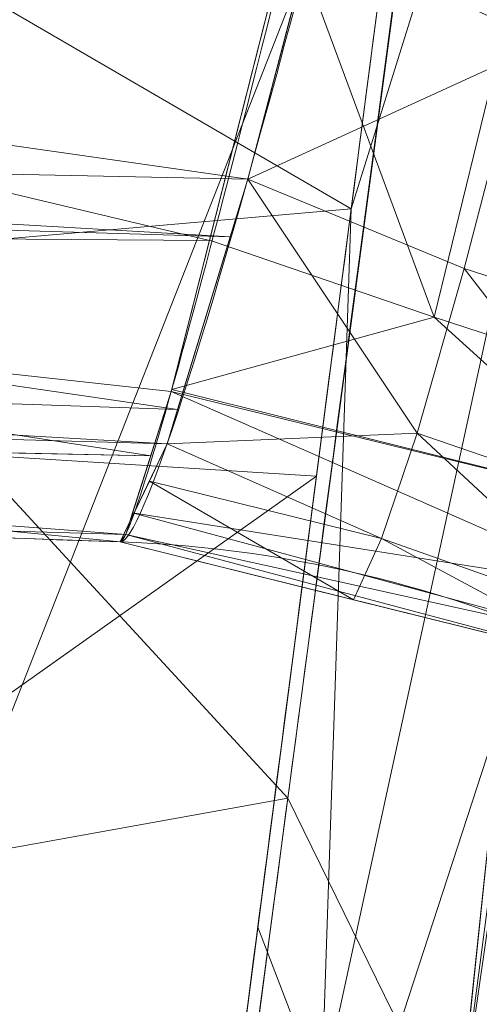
# Model space of a CAD drawing. Header units: millimetres. Extents: x -72 to 72, y -145 to 145.
# Tile 323 of 522: x -53.532 to -53.42, y 28.679 to 28.918. Entities that reach past the tile are written whole.
import ezdxf

# ---------------------------------------------------------------- set-up
doc = ezdxf.new("R2010")
doc.units = ezdxf.units.MM
doc.layers.add('1', color=7, linetype='CONTINUOUS')

msp = doc.modelspace()

# ---------------------------------------------------------------- linework, layer by layer
at = {"layer": '1', "color": 163, "linetype": 'Continuous', "lineweight": 13}
msp.add_line((-53.5072786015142, 28.7909141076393, -24.7140438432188), (-53.5072786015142, 28.7909141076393, -23.6045386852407), dxfattribs=at)
at = {"layer": '1', "color": 163, "linetype": 'Continuous', "lineweight": 13, "extrusion": (0, 0, -1)}
for centre, radius in [((0, 2.781752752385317e-14, 144.004626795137), 61.0180546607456), ((-5.6843418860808e-14, -1.73472347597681e-14, 147), 60.9142135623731), ((3.46944695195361e-15, 0, 145), 60), ((-5.6843418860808e-14, -1.73472347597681e-14, 146), 59.50000000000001), ((0, -8.448341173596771e-14, 124.369789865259), 56.3952855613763)]:
    msp.add_circle(centre, radius, dxfattribs=at)
at = {"layer": '1', "color": 163, "linetype": 'Continuous', "lineweight": 13}
for centre, radius in [((0, -2.03130073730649e-13, -145), 60.4433756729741), ((5.6843418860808e-14, -1.73472347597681e-14, -146.707106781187), 60.20710678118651), ((-3.46944695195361e-15, 0, -146), 60)]:
    msp.add_circle(centre, radius, dxfattribs=at)
for centre, radius, start, end in [((0, 1.973953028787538e-14, -142.505083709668), 63.56377365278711, 137.7213100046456, 170.3791450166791), ((-53.5177484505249, 28.4910968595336, -23.6045386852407), 0.3, 352.4426084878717, 88.0000000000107)]:
    msp.add_arc(centre, radius, start, end, dxfattribs=at)
at = {"layer": '1', "color": 163, "linetype": 'Continuous', "lineweight": 13, "extrusion": (0.127564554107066, 0.9615056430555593, 0.2433807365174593)}
msp.add_arc((56.79999999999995, -27.6008281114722, 15.40776409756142), 0.3, 180.0000000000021, 269.8329302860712, dxfattribs=at)
at = {"layer": '1', "color": 163, "linetype": 'Continuous', "lineweight": 13, "extrusion": (0, 0, -1)}
msp.add_arc((53.5177484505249, 28.4910968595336, 24.7140438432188), 0.3, 91.99999999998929, 187.5573915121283, dxfattribs=at)
at = {"layer": '1', "color": 163, "linetype": 'Continuous', "lineweight": 13}
for points, knots in [([(-55.85494532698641, 7.407445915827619, -13.2875975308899), (-55.82645239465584, 7.577320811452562, -13.23982112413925), (-55.76853522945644, 7.914895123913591, -13.13734433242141), (-55.64919850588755, 8.582914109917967, -12.91186899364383), (-55.43158160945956, 9.73691020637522, -12.47956651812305), (-55.0952656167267, 11.35428247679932, -11.79577721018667), (-54.64820188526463, 13.26387914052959, -10.92701186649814), (-54.15583694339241, 15.14866931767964, -10.02887431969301), (-53.61637115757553, 17.01449440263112, -9.11850107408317), (-53.0291365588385, 18.86358245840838, -8.203502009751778), (-52.39393467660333, 20.6976801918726, -7.290371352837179), (-51.71058913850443, 22.51872319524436, -6.385963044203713), (-50.97868889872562, 24.32680502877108, -5.493489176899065), (-49.93588671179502, 26.71750527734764, -4.319836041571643), (-48.50419212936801, 29.66625267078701, -2.890872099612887), (-46.57228500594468, 33.13358202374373, -1.257850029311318), (-45.13440071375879, 35.38883449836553, -0.2420193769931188), (-44.37604523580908, 36.50001129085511, 0.2429181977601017)], [0, 0, 0, 0, 0.015625, 0.03125, 0.0625, 0.125, 0.1875, 0.25, 0.3125, 0.375, 0.4375, 0.5, 0.5625, 0.625, 0.75, 0.875, 1, 1, 1, 1]), ([(-51.58127695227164, 36.49990215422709, -45.0071558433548), (-51.65224214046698, 36.23769391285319, -44.85745444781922), (-51.78977976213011, 35.70877376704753, -44.56353588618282), (-51.98289880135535, 34.89774026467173, -44.15051885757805), (-52.16287884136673, 34.06315945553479, -43.77743846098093), (-52.30135949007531, 33.34414071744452, -43.5213565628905), (-52.40472141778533, 32.75228106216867, -43.36462872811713), (-52.50018652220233, 32.16552045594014, -43.24975382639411), (-52.56697151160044, 31.70606232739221, -43.20912748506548), (-52.60982591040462, 31.38292883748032, -43.20913215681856), (-52.65268196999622, 31.06006398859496, -43.20861829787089), (-52.73428464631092, 30.44508124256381, -43.20782639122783), (-52.97700965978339, 28.61550141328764, -43.20576442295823), (-53.34420262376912, 25.84807621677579, -43.20233151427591), (-53.83377524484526, 22.15817348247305, -43.19787737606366), (-54.32334780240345, 18.46827087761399, -43.19342353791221), (-54.81292852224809, 14.77836909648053, -43.18891410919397), (-55.22086834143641, 11.70344482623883, -43.18545810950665), (-55.54732604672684, 9.243520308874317, -43.18196879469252), (-55.71051244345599, 8.013551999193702, -43.18051480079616), (-55.79205085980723, 7.398560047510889, -43.1801628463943)], [0, 0, 0, 0, 0.03125, 0.0625, 0.09375, 0.125, 0.140625, 0.15625, 0.1859375, 0.1875, 0.1890625, 0.21875, 0.25, 0.375, 0.5, 0.625, 0.75, 0.875, 0.9375, 1, 1, 1, 1]), ([(-56.49999999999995, 3.39911794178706e-11, 18.8148207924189), (-56.50000000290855, 0.8525320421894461, 18.81481937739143), (-56.43968527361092, 2.557543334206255, 18.79918655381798), (-56.08015889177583, 5.949738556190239, 18.7092512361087), (-55.18827118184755, 10.12382623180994, 18.49386785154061), (-53.45218122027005, 14.92966666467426, 18.08973159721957), (-51.11647556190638, 19.46227931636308, 17.55492511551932), (-48.25430524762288, 23.65957467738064, 16.89615347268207), (-44.94082940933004, 27.49541794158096, 16.14451985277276), (-41.24777732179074, 30.94825394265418, 15.33190842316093), (-38.57396060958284, 32.99249378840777, 14.75638544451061), (-37.19420519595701, 33.94961235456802, 14.4620287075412)], [0, 0, 0, 0, 0.0625, 0.125, 0.25, 0.375, 0.5, 0.625, 0.75, 0.875, 1, 1, 1, 1]), ([(-53.8505784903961, 29.20403469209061, -24.97916323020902), (-53.80995407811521, 29.50785784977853, -24.8715847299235), (-53.74809047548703, 29.97049541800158, -24.73843407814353), (-53.66331848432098, 30.60436852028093, -24.63343059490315), (-53.59818648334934, 31.09133502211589, -24.59719485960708), (-53.54420424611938, 31.49489039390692, -24.60509150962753), (-53.50127615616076, 31.81528964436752, -24.64643646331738), (-53.46926851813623, 32.05377827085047, -24.70326165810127), (-53.4388952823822, 32.2793032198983, -24.79888358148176), (-53.41246607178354, 32.47424331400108, -24.95192753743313), (-53.39891916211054, 32.57330555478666, -25.13228562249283), (-53.39432775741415, 32.60644324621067, -25.29281761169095), (-53.39343826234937, 32.61231597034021, -25.41668317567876), (-53.39537684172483, 32.59718286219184, -25.53719245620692), (-53.40290931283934, 32.54048528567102, -25.69146767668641), (-53.42076800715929, 32.40703563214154, -25.84957558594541), (-53.44907552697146, 32.1939860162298, -25.97428742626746), (-53.50742674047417, 31.75133855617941, -26.19271582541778), (-53.57713897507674, 31.2227548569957, -26.42342787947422), (-53.65695784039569, 30.61683202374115, -26.68376272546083), (-53.7160217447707, 30.1683458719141, -26.89301384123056), (-53.77415743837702, 29.72676815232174, -27.11723933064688), (-53.82107224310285, 29.3701740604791, -27.32282415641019), (-53.85716346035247, 29.09560809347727, -27.50338833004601), (-53.883291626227, 28.89660614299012, -27.64969029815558), (-53.90793710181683, 28.70853319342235, -27.81379384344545), (-53.93738282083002, 28.48335023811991, -28.0677781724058), (-53.96469487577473, 28.27385675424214, -28.43030750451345), (-53.98269879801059, 28.13451802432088, -28.92095779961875), (-53.9874595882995, 28.09548801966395, -29.42773065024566), (-53.98350580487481, 28.12283504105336, -29.84422734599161), (-53.97497156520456, 28.18536012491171, -30.17315702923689), (-53.96211849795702, 28.28059141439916, -30.50006231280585), (-53.93828399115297, 28.45849256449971, -30.87962728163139), (-53.89656161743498, 28.77133550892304, -31.28247585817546), (-53.82790191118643, 29.28681685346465, -31.71700685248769), (-53.74741965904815, 29.89114129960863, -32.00664919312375), (-53.66144889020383, 30.53652825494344, -32.18450179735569), (-53.57485665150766, 31.1863429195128, -32.29698683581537), (-53.50878543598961, 31.68198040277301, -32.32390192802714), (-53.4644445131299, 32.01455512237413, -32.32390952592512)], [0, 0, 0, 0, 0.0625, 0.09375, 0.125, 0.15625, 0.171875, 0.1875, 0.203125, 0.21875, 0.234375, 0.2421875, 0.25, 0.2578125, 0.265625, 0.28125, 0.296875, 0.3125, 0.375, 0.40625, 0.4375, 0.46875, 0.5, 0.515625, 0.53125, 0.546875, 0.5625, 0.59375, 0.625, 0.65625, 0.6875, 0.703125, 0.71875, 0.75, 0.78125, 0.8125, 0.875, 0.90625, 0.9375, 1, 1, 1, 1]), ([(-53.0396221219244, 32.01462385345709, -32.33874449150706), (-53.08345532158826, 31.68104114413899, -32.33875929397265), (-53.14876363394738, 31.18376002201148, -32.31176600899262), (-53.23433331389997, 30.53134963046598, -32.19869059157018), (-53.3192766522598, 29.88301145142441, -32.01972354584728), (-53.39870631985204, 29.27544877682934, -31.72796486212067), (-53.46621460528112, 28.75704765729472, -31.28957931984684), (-53.50702970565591, 28.44250079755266, -30.88272340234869), (-53.53005307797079, 28.26417107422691, -30.4996560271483), (-53.54224353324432, 28.16906979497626, -30.17013006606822), (-53.55011080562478, 28.10693565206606, -29.83889636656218), (-53.55324655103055, 28.08025905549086, -29.41994612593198), (-53.54745137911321, 28.12079892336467, -28.91003871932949), (-53.5283040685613, 28.26323419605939, -28.41566266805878), (-53.50001741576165, 28.47640185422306, -28.05092192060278), (-53.46976401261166, 28.70524296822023, -27.79559202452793), (-53.436178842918, 28.95875719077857, -27.57672163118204), (-53.39070645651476, 29.3004060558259, -27.34538198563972), (-53.3334507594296, 29.72991549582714, -27.09813812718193), (-53.27434759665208, 30.1728843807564, -26.87372235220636), (-53.21432851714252, 30.62254379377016, -26.66432132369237), (-53.1535026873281, 31.07809105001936, -26.46893661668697), (-53.09283823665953, 31.53144334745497, -26.27118660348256), (-53.04270695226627, 31.90589260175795, -26.09958182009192), (-53.00813902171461, 32.16392908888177, -25.97150896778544), (-52.98889901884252, 32.30567645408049, -25.89050316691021), (-52.97111084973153, 32.43431817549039, -25.79586039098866), (-52.95698484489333, 32.53490611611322, -25.66982252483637), (-52.94978618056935, 32.58546727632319, -25.51797548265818), (-52.94810404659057, 32.59684630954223, -25.4002737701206), (-52.94907538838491, 32.58891226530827, -25.27849673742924), (-52.95394312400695, 32.55245847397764, -25.12230271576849), (-52.96787871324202, 32.45086150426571, -24.94990069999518), (-52.99436227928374, 32.2565399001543, -24.80443762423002), (-53.02450453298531, 32.03239695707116, -24.71299796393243), (-53.05620034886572, 31.79494048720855, -24.65886809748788), (-53.09860706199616, 31.47594312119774, -24.61969240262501), (-53.15199332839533, 31.07278241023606, -24.61340375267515), (-53.2163161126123, 30.5869836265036, -24.65141034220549), (-53.29999519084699, 29.9544691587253, -24.75843714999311), (-53.36104741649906, 29.49253854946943, -24.89285215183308), (-53.40113131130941, 29.1890975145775, -25.0012334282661)], [0, 0, 0, 0, 0.0625, 0.09375, 0.125, 0.1875, 0.21875, 0.25, 0.28125, 0.296875, 0.3125, 0.34375, 0.375, 0.40625, 0.4375, 0.453125, 0.46875, 0.5, 0.53125, 0.5625, 0.59375, 0.625, 0.65625, 0.6875, 0.703125, 0.7109375, 0.71875, 0.734375, 0.7421875, 0.75, 0.7578125, 0.765625, 0.78125, 0.796875, 0.8125, 0.828125, 0.84375, 0.875, 0.90625, 0.9375, 1, 1, 1, 1]), ([(-43.49406425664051, 28.81303012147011, 9.620447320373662), (-43.92214782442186, 28.40250452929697, 9.251298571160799), (-44.7540545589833, 27.5747907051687, 8.492518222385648), (-46.32434367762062, 25.89357736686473, 6.90503926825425), (-48.117922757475, 23.74553324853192, 4.81046271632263), (-49.69540610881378, 21.54280172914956, 2.602856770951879), (-50.8308838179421, 19.75379474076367, 0.7804311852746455), (-51.61966501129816, 18.40078680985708, -0.6126529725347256), (-52.34854273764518, 17.03388603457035, -2.024556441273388), (-53.01897271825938, 15.65156862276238, -3.450374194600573), (-53.59199337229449, 14.34417674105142, -4.800790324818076), (-53.96342189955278, 13.40864849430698, -5.769931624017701), (-54.17204035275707, 12.85176203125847, -6.348342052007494), (-54.37670119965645, 12.29306055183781, -6.926387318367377), (-54.7050176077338, 11.34015020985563, -7.894232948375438), (-55.12465099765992, 9.961197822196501, -9.229742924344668), (-55.4561781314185, 8.6866414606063, -10.37814030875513), (-55.66777480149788, 7.746774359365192, -11.13127746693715), (-55.78348839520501, 7.188218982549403, -11.53516787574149), (-55.83992456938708, 6.898553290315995, -11.72213740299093), (-55.86788348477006, 6.750159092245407, -11.8099598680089)], [0, 0, 0, 0, 0.0625, 0.125, 0.25, 0.375, 0.4375, 0.5, 0.5625, 0.625, 0.6875, 0.73828125, 0.75, 0.76171875, 0.8125, 0.875, 0.9375, 0.96875, 0.984375, 1, 1, 1, 1]), ([(-53.8505782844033, 28.8029023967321, -24.696983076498), (-53.7858029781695, 28.8006403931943, -24.7001986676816), (-53.72102777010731, 28.7983783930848, -24.7034162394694), (-53.60659458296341, 28.7943822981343, -24.709103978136), (-53.55693656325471, 28.7926482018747, -24.7115733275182), (-53.5072786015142, 28.7909141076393, -24.7140438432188)], [0, 0, 0, 0, 0.566051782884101, 0.566051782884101, 1, 1, 1, 1]), ([(-53.5072786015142, 28.7909141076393, -23.6045386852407), (-53.5624409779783, 28.79284042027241, -23.6060454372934), (-53.617603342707, 28.7947667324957, -23.6075526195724), (-53.73203657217, 28.798762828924, -23.6106801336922), (-53.79130743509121, 28.8008326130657, -23.6123005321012), (-53.8505782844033, 28.8029023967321, -23.6139214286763)], [0, 0, 0, 0, 0.482048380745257, 0.482048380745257, 1, 1, 1, 1])]:
    msp.add_open_spline(points, degree=3, knots=knots, dxfattribs=at)
for points in [[(-53.5072786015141, 28.7909141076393, -24.7140438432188), (-53.4971121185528, 28.7905590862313, -24.9196529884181), (-53.44171891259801, 28.9985044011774, -25.0687359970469), (-53.4011313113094, 29.1890975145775, -25.0012334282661)], [(-53.447177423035, 29.016367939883, -23.3119191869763), (-53.4782771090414, 28.8856927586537, -23.345491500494), (-53.5035566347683, 28.7907841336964, -23.4679079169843), (-53.5072786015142, 28.7909141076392, -23.6045386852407)]]:
    msp.add_open_spline(points, degree=3, dxfattribs=at)
for points in [[(-55.64790219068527, 24.7760433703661, -146.9999998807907), (-40.75956344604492, 45.26808112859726, -146.9999998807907), (-44.90850120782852, 44.20536756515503, -146.9999998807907), (-48.32958057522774, 42.23020374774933, -146.9999998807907)], [(-55.64790219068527, 24.7760433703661, -146.9999998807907), (-52.25826054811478, 41.81728512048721, -146.9999998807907), (-56.01524189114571, 43.03799942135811, -146.9999998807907)], [(-55.17275258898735, 42.60606318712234, -142.3978209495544), (-51.58183351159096, 41.77051782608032, -142.4560397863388), (-59.57487970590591, 22.16274105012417, -142.5050795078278)], [(-48.32958057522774, 42.23020374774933, -146.9999998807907), (-52.25826054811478, 41.81728512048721, -146.9999998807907), (-55.64790219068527, 24.7760433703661, -146.9999998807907)], [(-59.57487970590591, 22.16274105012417, -142.5050795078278), (-51.58183351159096, 41.77051782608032, -142.4560397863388), (-49.467783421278, 41.93683713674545, -142.4825936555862)], [(-49.467783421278, 41.93683713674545, -142.4825936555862), (-48.48527908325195, 41.10390692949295, -142.5050795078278), (-59.57487970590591, 22.16274105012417, -142.5050795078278)], [(-56.89024180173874, 41.52245447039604, -163.0000025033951), (-52.44118720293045, 40.07687047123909, -163.0000025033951), (-55.84102869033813, -40.98785668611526, -163.0000025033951), (-62.30000033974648, 2.306488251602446e-14, -163.0000025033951)], [(-51.26524344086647, -40.01524299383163, -163.0000025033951), (-55.84102869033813, -40.98785668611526, -163.0000025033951), (-52.44118720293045, 40.07687047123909, -163.0000025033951)], [(-50.327118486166, 39.30196911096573, -124.499998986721), (-66.3716048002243, 38.97576406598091, -124.7374713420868), (-48.8397516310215, 28.19764241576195, -124.3697926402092)], [(-48.8397516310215, 28.19764241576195, -124.3697926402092), (-66.3716048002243, 38.97576406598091, -124.7374713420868), (-63.87515366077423, 24.81896802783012, -124.5815604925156)], [(-54.11678180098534, 14.93554562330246, -10.03859750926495), (-52.15256661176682, 36.4999994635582, -15.77823795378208), (-56.00921809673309, 7.43083655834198, -15.81189595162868)], [(-54.00697141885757, 20.85279487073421, -43.19630190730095), (-56.00921809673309, 7.43083655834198, -40.18810391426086), (-52.15256661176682, 36.4999994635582, -40.22176191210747)], [(-56.00921809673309, 7.43083655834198, -15.81189595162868), (-52.15256661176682, 36.4999994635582, -15.77823795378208), (-55.15611171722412, 13.86105455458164, -22.94190414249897), (-55.19017949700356, 13.60426750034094, -22.88461662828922)], [(-55.72725832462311, 9.556087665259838, -32.51549229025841), (-55.69746345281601, 9.78065375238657, -32.38438814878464), (-52.15256661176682, 36.4999994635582, -40.22176191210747), (-56.00921809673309, 7.43083655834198, -40.18810391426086)], [(-52.15256661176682, 36.4999994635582, -40.22176191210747), (-55.69746345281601, 9.78065375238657, -32.38438814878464), (-55.38908392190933, 12.10504025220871, -32.39990398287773), (-55.35539612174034, 12.35896814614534, -32.45671093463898)], [(-52.15256661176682, 36.4999994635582, -40.22176191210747), (-55.35539612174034, 12.35896814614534, -32.45671093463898), (-55.19017949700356, 13.60426750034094, -32.45671093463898)], [(-55.19017949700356, 13.60426750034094, -32.45671093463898), (-55.16925826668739, 13.76197207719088, -32.43578970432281), (-52.15256661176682, 36.4999994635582, -40.22176191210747)], [(-55.16925826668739, 13.76197207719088, -32.43578970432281), (-55.13860285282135, 13.9930360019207, -32.31465071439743), (-52.15256661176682, 36.4999994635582, -40.22176191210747)], [(-52.15256661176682, 36.4999994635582, -15.77823795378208), (-55.12889102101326, 14.0662407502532, -23.10050651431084), (-55.15611171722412, 13.86105455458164, -22.94190414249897)], [(-52.15256661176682, 36.4999994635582, -40.22176191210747), (-55.13860285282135, 13.9930360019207, -32.31465071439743), (-54.94154617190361, 15.47832973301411, -32.39945322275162), (-54.90758270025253, 15.73430746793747, -32.45671093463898)], [(-54.8991933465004, 15.7975647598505, -22.88461662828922), (-54.91981655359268, 15.64210280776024, -22.9052696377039), (-55.12889102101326, 14.0662407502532, -23.10050651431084), (-52.15256661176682, 36.4999994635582, -15.77823795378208)], [(-52.15256661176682, 36.4999994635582, -40.22176191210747), (-54.90758270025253, 15.73430746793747, -32.45671093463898), (-54.11076918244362, 21.74023352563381, -32.45671093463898)], [(-52.15256661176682, 36.4999994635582, -15.77823795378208), (-54.11076918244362, 21.74023352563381, -22.88461662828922), (-54.8991933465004, 15.7975647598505, -22.88461662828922)], [(-51.06634274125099, 36.4999994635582, -10.04558708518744), (-54.11678180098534, 14.93554562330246, -10.03859750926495), (-53.73421683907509, 16.59246534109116, -9.323500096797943)], [(-54.11678180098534, 14.93554562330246, -10.03859750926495), (-51.06634274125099, 36.4999994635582, -10.04558708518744), (-52.15256661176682, 36.4999994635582, -15.77823795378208)], [(-52.15256661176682, 36.4999994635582, -15.77823795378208), (-54.07670140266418, 21.99701964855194, -22.94190414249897), (-54.11076918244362, 21.74023352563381, -22.88461662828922)], [(-54.11076918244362, 21.74023352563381, -32.45671093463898), (-54.08984422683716, 21.8979362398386, -32.43578970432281), (-52.15256661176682, 36.4999994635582, -40.22176191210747)], [(-54.08984422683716, 21.8979362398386, -32.43578970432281), (-54.05918881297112, 22.129001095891, -32.31465071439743), (-52.15256661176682, 36.4999994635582, -40.22176191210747)], [(-52.15256661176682, 36.4999994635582, -15.77823795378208), (-54.04947698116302, 22.20220491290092, -23.10050651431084), (-54.07670140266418, 21.99701964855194, -22.94190414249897)], [(-54.05918881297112, 22.129001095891, -32.31465071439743), (-54.03850600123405, 22.28490635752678, -32.10991621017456), (-52.15256661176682, 36.4999994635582, -40.22176191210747)], [(-53.77022176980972, 24.30708147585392, -22.9052696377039), (-53.80082875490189, 24.07636865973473, -23.02640490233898), (-54.04947698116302, 22.20220491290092, -23.10050651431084), (-52.15256661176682, 36.4999994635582, -15.77823795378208)], [(-52.15256661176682, 36.4999994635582, -40.22176191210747), (-54.03850600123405, 22.28490635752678, -32.10991621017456), (-53.78328263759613, 24.20861646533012, -32.39990398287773), (-53.74959483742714, 24.46254342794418, -32.45671093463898)], [(-52.15256661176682, 36.4999994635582, -40.22176191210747), (-52.76455357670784, 30.2168820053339, -43.20760443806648), (-54.00697141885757, 20.85279487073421, -43.19630190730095)], [(-53.74959483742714, 24.46254342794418, -22.88461662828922), (-53.77022176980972, 24.30708147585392, -22.9052696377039), (-52.15256661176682, 36.4999994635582, -15.77823795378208)], [(-52.15256661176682, 36.4999994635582, -15.77823795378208), (-53.47910150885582, 26.50136686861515, -22.88461662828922), (-53.74959483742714, 24.46254342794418, -22.88461662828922)], [(-52.15256661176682, 36.4999994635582, -40.22176191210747), (-53.74959483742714, 24.46254342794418, -32.45671093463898), (-53.47910150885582, 26.50136686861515, -32.45671093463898)], [(-50.74299871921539, 36.4999994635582, -8.33908561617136), (-53.73421683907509, 16.59246534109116, -9.323500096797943), (-49.42314326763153, 27.4006724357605, -4.006840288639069)], [(-50.74299871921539, 36.4999994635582, -8.33908561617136), (-51.06634274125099, 36.4999994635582, -10.04558708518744), (-53.73421683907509, 16.59246534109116, -9.323500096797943)], [(-52.15256661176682, 36.4999994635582, -15.77823795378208), (-53.44503372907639, 26.75815299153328, -22.94190414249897), (-53.47910150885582, 26.50136686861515, -22.88461662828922)], [(-53.47910150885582, 26.50136686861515, -32.45671093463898), (-53.45817655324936, 26.65906958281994, -32.43578970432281), (-52.15256661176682, 36.4999994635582, -40.22176191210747)], [(-53.45817655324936, 26.65906958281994, -32.43578970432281), (-53.42752113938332, 26.89013443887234, -32.31465071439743), (-52.15256661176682, 36.4999994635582, -40.22176191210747)], [(-52.15256661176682, 36.4999994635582, -15.77823795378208), (-53.41780930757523, 26.96333825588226, -23.10050651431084), (-53.44503372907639, 26.75815299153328, -22.94190414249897)], [(-53.42752113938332, 26.89013443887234, -32.31465071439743), (-53.40683832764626, 27.04603970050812, -32.10991621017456), (-52.15256661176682, 36.4999994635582, -40.22176191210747)], [(-48.70857298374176, 35.38884967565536, -146.7071026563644), (-58.89143794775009, 12.51776143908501, -146.7071026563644), (-58.19978192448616, 12.37074565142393, -145.9999978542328), (-48.13650995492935, 34.97322276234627, -145.9999978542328)], [(-48.54102060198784, 35.26711463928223, -144.9999958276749), (-48.54102060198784, 35.26711463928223, -145.9999978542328), (-58.68885666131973, 12.47470173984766, -145.9999978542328), (-58.68885666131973, 12.47470173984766, -144.9999958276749)], [(-48.54102060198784, 35.26711463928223, -144.9999958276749), (-54.8127256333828, 24.40419793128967, -144.9999958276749), (-52.34549939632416, 30.22168762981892, -144.9999958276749)], [(-54.8127256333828, 24.40419793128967, -145.9999978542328), (-48.54102060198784, 35.26711463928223, -145.9999978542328), (-48.13650995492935, 34.97322276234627, -145.9999978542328), (-54.35595288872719, 24.20083060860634, -145.9999978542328)], [(-57.84228444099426, 17.84198172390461, -146.9238847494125), (-50.01349747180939, 34.09862518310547, -146.9238847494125), (-50.32968521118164, 34.31419655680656, -146.9999998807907), (-58.20796638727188, 17.95477978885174, -146.9999998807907)], [(-57.53227323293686, 17.74635538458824, -146.7071026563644), (-49.74544793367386, 33.91586989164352, -146.7071026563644), (-50.01349747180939, 34.09862518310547, -146.9238847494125), (-57.84228444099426, 17.84198172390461, -146.9238847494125)], [(-51.48215219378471, 16.72756485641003, -123.8834485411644), (-43.79333183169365, 31.8177193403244, -123.8834485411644), (-45.6247441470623, 33.14831852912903, -124.3697926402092), (-53.63510549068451, 17.42710173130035, -124.3697926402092)], [(-52.95457690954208, 31.93282708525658, -26.0574147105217), (-52.99850925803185, 31.93169832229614, -26.04340948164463), (-53.42567339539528, 28.64500693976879, -27.86738984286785)], [(-53.42567339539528, 28.64500693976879, -27.86738984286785), (-53.4059964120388, 28.59905175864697, -27.87814848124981), (-52.95457690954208, 31.93282708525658, -26.0574147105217)], [(-53.42567339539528, 28.64500693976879, -27.86738984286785), (-52.99850925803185, 31.93169832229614, -26.04340948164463), (-53.23651432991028, 30.45633062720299, -26.74265392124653)], [(-61.03601306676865, 13.93107138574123, -142.6799148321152), (-54.2180985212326, 31.30283206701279, -142.6799148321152), (-53.37788164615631, 30.81773594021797, -143.2514041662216), (-60.09013950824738, 13.71518243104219, -143.2514041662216)], [(-59.4882033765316, 13.57779465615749, -144.0046280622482), (-60.09013950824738, 13.71518243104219, -143.2514041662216), (-53.37788164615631, 30.81773594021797, -143.2514041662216), (-52.84318700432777, 30.50902672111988, -144.0046280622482)], [(-60.68379059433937, 6.378123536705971, -144.0046280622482), (-52.84318700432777, 30.50902672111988, -144.0046280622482), (-52.34549939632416, 30.22168762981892, -144.9999958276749), (-60.11226028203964, 6.318053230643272, -144.9999958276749)], [(-53.23651432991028, 30.45633062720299, -26.74265392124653), (-53.46664413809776, 28.72873470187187, -27.78031677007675), (-53.42567339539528, 28.64500693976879, -27.86738984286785)], [(-57.48506635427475, 18.67802999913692, -144.9999958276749), (-52.34549939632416, 30.22168762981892, -144.9999958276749), (-54.8127256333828, 24.40419793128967, -144.9999958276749)], [(-53.32164093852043, 29.28676642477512, -31.69936686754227), (-53.45126613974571, 28.87176722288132, -31.37771412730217), (-53.31641435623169, 29.90461140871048, -32.00290724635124)], [(-53.38225513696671, 29.40034493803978, -31.69766813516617), (-53.45126613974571, 28.87176722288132, -31.37771412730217), (-53.8521334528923, 29.10489030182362, -31.55240789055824)], [(-53.40136215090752, 28.63915450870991, -31.16903640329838), (-53.45843732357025, 28.657091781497, -31.16034902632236), (-53.32164093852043, 29.28676642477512, -31.69936686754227)], [(-53.45126613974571, 28.87176722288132, -31.37771412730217), (-53.32164093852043, 29.28676642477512, -31.69936686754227), (-53.45843732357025, 28.657091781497, -31.16034902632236)], [(-53.46664413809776, 28.72873470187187, -27.78031677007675), (-53.40497195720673, 29.19172309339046, -27.50222757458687), (-53.85056883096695, 29.14575301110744, -27.47147344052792)], [(-53.85056883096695, 29.14575301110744, -27.47147344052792), (-53.91582101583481, 28.64776737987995, -27.94155478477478), (-53.46664413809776, 28.72873470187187, -27.78031677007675)], [(-53.45126613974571, 28.87176722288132, -31.37771412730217), (-53.88827994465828, 28.83375808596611, -31.25741332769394), (-53.8521334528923, 29.10489030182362, -31.55240789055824)], [(-53.447175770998, 29.01636809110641, -23.3119186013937), (-53.46633493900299, 28.94053980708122, -23.37188832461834), (-53.4137561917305, 28.91665324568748, -23.34947139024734)], [(-53.4137561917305, 28.91665324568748, -23.34947139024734), (-53.39949950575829, 29.00505438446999, -23.29221181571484), (-53.447175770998, 29.01636809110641, -23.3119186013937)], [(-53.41034382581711, 28.90916168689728, -24.96431395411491), (-53.47637832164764, 28.87899614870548, -24.92642775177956), (-53.44793200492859, 28.98699603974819, -24.99737776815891)], [(-53.44793200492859, 28.98699603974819, -24.99737776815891), (-53.39544266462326, 28.97032536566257, -25.00014565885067), (-53.41034382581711, 28.90916168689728, -24.96431395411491)], [(-53.85195091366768, 28.95116992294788, -23.37445877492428), (-53.85340005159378, 28.86675857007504, -23.42913672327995), (-53.48566174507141, 28.8640484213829, -23.43238145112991)], [(-53.48566174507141, 28.8640484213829, -23.43238145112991), (-53.46561595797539, 28.94338220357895, -23.36963824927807), (-53.85195091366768, 28.95116992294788, -23.37445877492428)], [(-53.46633493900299, 28.94053980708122, -23.37188832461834), (-53.48563194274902, 28.86416576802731, -23.4322864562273), (-53.43110859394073, 28.84549088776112, -23.41813035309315)], [(-53.43110859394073, 28.84549088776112, -23.41813035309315), (-53.4137561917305, 28.91665324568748, -23.34947139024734), (-53.46633493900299, 28.94053980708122, -23.37188832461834)], [(-53.8579523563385, 28.9335735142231, -24.93743039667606), (-53.46515774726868, 28.92159298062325, -24.9544121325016), (-53.47637832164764, 28.87899614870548, -24.92642775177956)], [(-53.8579523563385, 28.88690121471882, -24.90459941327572), (-53.8579523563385, 28.9335735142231, -24.93743039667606), (-53.47637832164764, 28.87899614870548, -24.92642775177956)], [(-53.4137561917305, 28.91665324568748, -23.34947139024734), (-53.43110859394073, 28.84549088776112, -23.41813035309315), (-53.37385833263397, 28.82678061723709, -23.40933308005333)], [(-53.42383310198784, 28.85731868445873, -24.91562440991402), (-53.47637832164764, 28.87899614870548, -24.92642775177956), (-53.41034382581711, 28.90916168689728, -24.96431395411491)], [(-53.36711555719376, 28.83897721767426, -24.92593228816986), (-53.42383310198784, 28.85731868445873, -24.91562440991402), (-53.41034382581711, 28.90916168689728, -24.96431395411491)], [(-53.8579523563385, 28.88690121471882, -24.90459941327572), (-53.47637832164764, 28.87899614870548, -24.92642775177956), (-53.48064005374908, 28.86498905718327, -24.90569278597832)], [(-53.48064005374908, 28.86498905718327, -24.90569278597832), (-53.85750532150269, 28.87618169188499, -24.88807961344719), (-53.8579523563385, 28.88690121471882, -24.90459941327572)], [(-53.43524739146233, 28.81732769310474, -24.85621348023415), (-53.49595099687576, 28.81469577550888, -24.83124658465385), (-53.47637832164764, 28.87899614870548, -24.92642775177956)], [(-53.47637832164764, 28.87899614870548, -24.92642775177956), (-53.42383310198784, 28.85731868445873, -24.91562440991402), (-53.43524739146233, 28.81732769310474, -24.85621348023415)], [(-53.85750532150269, 28.87618169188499, -24.88807961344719), (-53.48064005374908, 28.86498905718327, -24.90569278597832), (-53.49341779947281, 28.82302179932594, -24.84357170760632)], [(-53.49341779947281, 28.82302179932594, -24.84357170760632), (-53.85581776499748, 28.83553877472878, -24.8254518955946), (-53.85750532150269, 28.87618169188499, -24.88807961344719)], [(-53.45126613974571, 28.87176722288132, -31.37771412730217), (-53.45968902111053, 28.80685031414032, -31.28658980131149), (-53.88827994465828, 28.83375808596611, -31.25741332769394)], [(-53.45843732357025, 28.657091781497, -31.16034902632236), (-53.47388610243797, 28.69738079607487, -31.13293461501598), (-53.45126613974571, 28.87176722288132, -31.37771412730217)], [(-53.85340005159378, 28.86675857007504, -23.42913672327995), (-53.85267734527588, 28.8193617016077, -23.51619303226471), (-53.49989235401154, 28.81178818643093, -23.51109497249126)], [(-53.49989235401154, 28.81178818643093, -23.51109497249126), (-53.49491536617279, 28.82741764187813, -23.46134930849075), (-53.85340005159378, 28.86675857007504, -23.42913672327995)], [(-53.49491536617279, 28.82741764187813, -23.46134930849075), (-53.48566174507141, 28.8640484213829, -23.43238145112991), (-53.85340005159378, 28.86675857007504, -23.42913672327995)], [(-53.43110859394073, 28.84549088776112, -23.41813035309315), (-53.48563194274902, 28.86416576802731, -23.4322864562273), (-53.49479615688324, 28.82789447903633, -23.46097119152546)], [(-53.37765067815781, 28.79746630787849, -24.86295066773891), (-53.43524739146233, 28.81732769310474, -24.85621348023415), (-53.42383310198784, 28.85731868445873, -24.91562440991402)], [(-53.42383310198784, 28.85731868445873, -24.91562440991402), (-53.36711555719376, 28.83897721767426, -24.92593228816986), (-53.37765067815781, 28.79746630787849, -24.86295066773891)], [(-53.49479615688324, 28.82789447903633, -23.46097119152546), (-53.38029190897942, 28.79938669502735, -23.45339953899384), (-53.43110859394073, 28.84549088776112, -23.41813035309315)], [(-53.38029190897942, 28.79938669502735, -23.45339953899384), (-53.37385833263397, 28.82678061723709, -23.40933308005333), (-53.43110859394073, 28.84549088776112, -23.41813035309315)], [(-53.85581776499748, 28.83553877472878, -24.8254518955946), (-53.49341779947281, 28.82302179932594, -24.84357170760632), (-53.49595099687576, 28.81469577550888, -24.83124658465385)], [(-53.85537073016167, 28.82479131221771, -24.80888925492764), (-53.85581776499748, 28.83553877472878, -24.8254518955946), (-53.49595099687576, 28.81469577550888, -24.83124658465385)], [(-53.93699556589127, 28.46832573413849, -30.8598130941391), (-53.88827994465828, 28.83375808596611, -31.25741332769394), (-53.45968902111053, 28.80685031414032, -31.28658980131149)], [(-53.38535457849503, 28.77920679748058, -23.50130118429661), (-53.49491536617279, 28.82741764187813, -23.46134930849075), (-53.50428819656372, 28.79797853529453, -23.55504781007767)], [(-53.38029190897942, 28.79938669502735, -23.45339953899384), (-53.49479615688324, 28.82789447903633, -23.46097119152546), (-53.49491536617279, 28.82741764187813, -23.46134930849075)], [(-53.49491536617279, 28.82741764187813, -23.46134930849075), (-53.38535457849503, 28.77920679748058, -23.50130118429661), (-53.38029190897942, 28.79938669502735, -23.45339953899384)], [(-53.85537073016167, 28.82479131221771, -24.80888925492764), (-53.49595099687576, 28.81469577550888, -24.83124658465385), (-53.50727960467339, 28.7909135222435, -24.71404336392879)], [(-53.50727960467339, 28.7909135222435, -24.71404336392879), (-53.85058000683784, 28.80290150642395, -24.69698339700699), (-53.85537073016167, 28.82479131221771, -24.80888925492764)], [(-53.85267734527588, 28.8193617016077, -23.51619303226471), (-53.8526177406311, 28.81889976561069, -23.51893857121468), (-53.49989235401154, 28.81178818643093, -23.51109497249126)], [(-53.50596830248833, 28.79269979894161, -23.57184700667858), (-53.8526177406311, 28.81889976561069, -23.51893857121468), (-53.85058000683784, 28.80290150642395, -23.61392229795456)], [(-53.50596830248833, 28.79269979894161, -23.57184700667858), (-53.49989235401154, 28.81178818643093, -23.51109497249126), (-53.8526177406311, 28.81889976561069, -23.51893857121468)], [(-53.49595099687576, 28.81469577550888, -24.83124658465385), (-53.43524739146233, 28.81732769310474, -24.85621348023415), (-53.44392359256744, 28.7917498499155, -24.78826977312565)], [(-53.38550359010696, 28.77111546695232, -24.79144372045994), (-53.44392359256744, 28.7917498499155, -24.78826977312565), (-53.43524739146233, 28.81732769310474, -24.85621348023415)], [(-53.43524739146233, 28.81732769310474, -24.85621348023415), (-53.37765067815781, 28.79746630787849, -24.86295066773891), (-53.38550359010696, 28.77111546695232, -24.79144372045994)], [(-53.44392359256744, 28.7917498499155, -24.78826977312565), (-53.50023508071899, 28.80570292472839, -24.78693053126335), (-53.49595099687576, 28.81469577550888, -24.83124658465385)], [(-53.45968902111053, 28.80685031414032, -31.28658980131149), (-53.51182818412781, 28.40484119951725, -30.72231076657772), (-53.93699556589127, 28.46832573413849, -30.8598130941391)], [(-53.45074832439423, 28.7768766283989, -24.71404336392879), (-53.50727960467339, 28.7909135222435, -24.71404336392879), (-53.50023508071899, 28.80570292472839, -24.78693053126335)], [(-53.50023508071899, 28.80570292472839, -24.78693053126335), (-53.44392359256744, 28.7917498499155, -24.78826977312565), (-53.45074832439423, 28.7768766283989, -24.71404336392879)], [(-53.85058000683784, 28.80290150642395, -23.61392229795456), (-53.50727960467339, 28.7909135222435, -23.60453829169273), (-53.50596830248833, 28.79269979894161, -23.57184700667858)], [(-53.50727960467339, 28.7909135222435, -24.71404336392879), (-53.50727960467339, 28.7909135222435, -23.60453829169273), (-53.85058000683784, 28.80290150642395, -23.61392229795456), (-53.85058000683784, 28.80290150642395, -24.69698339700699)], [(-53.38890105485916, 28.76684628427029, -23.55202659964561), (-53.50428819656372, 28.79797853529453, -23.55504781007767), (-53.50596830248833, 28.79269979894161, -23.57184700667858)], [(-53.50428819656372, 28.79797853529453, -23.55504781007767), (-53.38890105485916, 28.76684628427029, -23.55202659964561), (-53.38535457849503, 28.77920679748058, -23.50130118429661)], [(-53.50596830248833, 28.79269979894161, -23.57184700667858), (-53.50727960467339, 28.7909135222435, -23.60453829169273), (-53.390983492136, 28.76203693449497, -23.60453829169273)], [(-53.390983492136, 28.76203693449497, -23.60453829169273), (-53.38890105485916, 28.76684628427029, -23.55202659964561), (-53.50596830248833, 28.79269979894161, -23.57184700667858)], [(-53.50727960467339, 28.7909135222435, -23.60453829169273), (-53.50727960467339, 28.7909135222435, -24.71404336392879), (-53.38675901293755, 28.76098826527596, -24.71404336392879), (-53.38675901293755, 28.76098826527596, -23.60453829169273)], [(-53.38675901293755, 28.76098826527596, -24.71404336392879), (-53.45074832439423, 28.7768766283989, -24.71404336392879), (-53.44392359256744, 28.7917498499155, -24.78826977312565)], [(-53.44392359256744, 28.7917498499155, -24.78826977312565), (-53.38550359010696, 28.77111546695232, -24.79144372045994), (-53.38675901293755, 28.76098826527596, -24.71404336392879)], [(-53.91582101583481, 28.64776737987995, -27.94155478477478), (-53.4793846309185, 28.6326240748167, -27.91912294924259), (-53.46664413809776, 28.72873470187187, -27.78031677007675)], [(-53.42567339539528, 28.64500693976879, -27.86738984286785), (-53.46664413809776, 28.72873470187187, -27.78031677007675), (-53.51028591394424, 28.39946746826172, -28.25585380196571)], [(-53.52351441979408, 28.31475622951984, -30.59586323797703), (-53.47388610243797, 28.69738079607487, -31.13293461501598), (-53.45843732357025, 28.657091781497, -31.16034902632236)]]:
    msp.add_3dface(points, dxfattribs=at)

doc.saveas('drawing.dxf')
